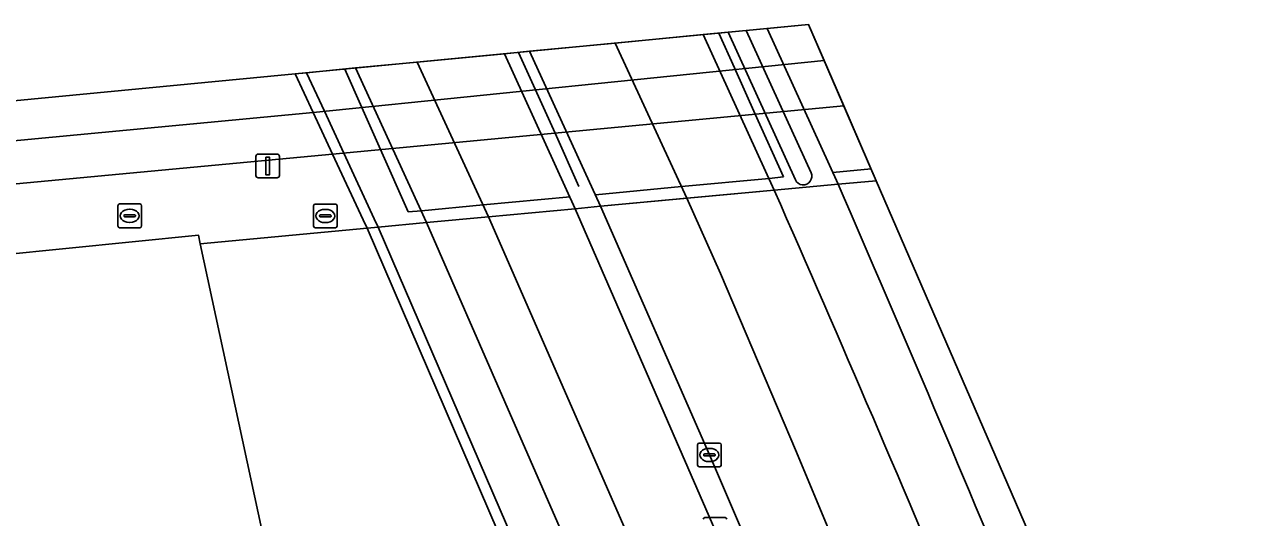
# Model space of a CAD drawing. Extents: x 161772 to 163126, y 383092 to 383917.
# Drawn here: x 163006.7 to 163058.4, y 383895.9 to 383916.7 of the extents above; entities that cross this region are included whole.
import ezdxf

# ---------------------------------------------------------------- set-up
doc = ezdxf.new("R2010")
doc.units = 0
for name, color, linetype in [('IMGEO_Berm_open', 7, 'Continuous'), ('IMGEO_Dek', 7, 'Continuous'), ('IMGEO_Hek', 7, 'Continuous'), ('IMGEO_Kolk', 7, 'Continuous'), ('IMGEO_Lichtmast', 7, 'Continuous'), ('IMGEO_Lijnafwatering', 7, 'Continuous'), ('IMGEO_Loofbos', 7, 'Continuous'), ('IMGEO_Muur', 7, 'Continuous'), ('IMGEO_Pijler', 7, 'Continuous'), ('IMGEO_Rijbaan_lokaal_gesloten', 7, 'Continuous'), ('IMGEO_Rijbaan_regionaal_gesloten', 7, 'Continuous'), ('IMGEO_Rioolput', 7, 'Continuous'), ('IMGEO_Voetpad_open', 7, 'Continuous')]:
    doc.layers.add(name, color=color, linetype=linetype)

msp = doc.modelspace()

# ---------------------------------------------------------------- linework, layer by layer
at = {"layer": 'IMGEO_Berm_open'}
for points in [[(163036.39, 383916.373), (163035.343, 383916.273), (163038.334, 383909.711), (163041.034, 383909.964), (163038.033, 383916.531), (163037.157, 383916.447), (163039.894, 383910.443)], [(163039.231, 383910.141), (163036.39, 383916.373)], [(163028.007, 383915.569), (163026.94, 383915.467), (163029.938, 383908.925), (163030.997, 383909.026), (163028.007, 383915.569)], [(163041.034, 383909.964), (163038.334, 383909.711)], [(163035.602, 383898.53), (163030.997, 383909.026), (163029.938, 383908.925), (163035.835, 383895.391)]]:
    msp.add_lwpolyline(points, dxfattribs=at)
for centre, radius, start, end in [((163039.563, 383910.292), 0.364, 204.4194, 24.5596), ((162035.538, 383472.305), 1096.616, 21.377967, 23.521905), ((162141.215, 383514.005), 980.513, 21.360926, 23.801555), ((162198.773, 383538.336), 911.056, 20.702625, 23.288382)]:
    msp.add_arc(centre, radius, start, end, dxfattribs=at)
at = {"layer": 'IMGEO_Dek'}
msp.add_lwpolyline([(163039.789, 383916.699), (163018.11, 383914.62), (163018.868, 383912.99), (163019.686, 383911.231), (163020.977, 383908.453), (163021.142, 383908.099), (163021.613, 383908.142), (163023.66, 383908.336), (163026.266, 383908.58), (163029.938, 383908.925), (163030.997, 383909.026), (163038.334, 383909.711), (163041.034, 383909.964), (163042.648, 383910.107)], close=True, dxfattribs=at)
at = {"layer": 'IMGEO_Hek'}
for points in [[(163038.334, 383909.711), (163041.034, 383909.964)], [(163041.034, 383909.964), (163042.648, 383910.107)], [(163030.997, 383909.026), (163038.334, 383909.711)], [(163026.266, 383908.58), (163029.938, 383908.925)], [(163029.938, 383908.925), (163030.997, 383909.026)], [(163023.66, 383908.336), (163026.266, 383908.58)], [(163014.091, 383907.444), (163021.142, 383908.099)], [(163021.613, 383908.142), (163021.142, 383908.099)], [(163021.613, 383908.142), (163023.66, 383908.336)]]:
    msp.add_lwpolyline(points, dxfattribs=at)
at = {"layer": 'IMGEO_Kolk'}
for p, q in [((163035.174, 383899.03), (163036.026, 383899.03)), ((163035.099, 383898.104), (163035.099, 383898.956)), ((163035.358, 383898.524), (163035.358, 383898.536)), ((163035.401, 383898.573), (163035.799, 383898.573)), ((163035.587, 383898.81), (163035.612, 383898.81)), ((163035.842, 383898.536), (163035.842, 383898.524)), ((163036.1, 383898.956), (163036.1, 383898.104)), ((163036.026, 383898.03), (163035.174, 383898.03)), ((163035.796, 383898.487), (163035.398, 383898.487)), ((163035.61, 383898.25), (163035.585, 383898.25)), ((163035.41, 383895.891), (163036.262, 383895.891))]:
    msp.add_line(p, q, dxfattribs=at)
for points in [[(163035.174, 383899.03), (163036.026, 383899.03)], [(163035.099, 383898.104), (163035.099, 383898.956)], [(163036.1, 383898.956), (163036.1, 383898.104)], [(163036.026, 383898.03), (163035.174, 383898.03)], [(163035.41, 383895.891), (163036.262, 383895.891)]]:
    msp.add_lwpolyline(points, dxfattribs=at)
for centre, radius, start, end in [((163035.176, 383898.954), 0.0765, 91.552, 178.448), ((163035.176, 383898.954), 0.0765, 91.552, 178.448), ((163036.024, 383898.954), 0.0765, 1.552, 88.448), ((163036.024, 383898.954), 0.0765, 1.552, 88.448), ((163035.398, 383898.533), 0.0403, 85.8775, 175.7526), ((163035.395, 383898.523), 0.0366, 178.938, 274.7102), ((163035.799, 383898.53), 0.043, 264.8664, 352.4533), ((163035.803, 383898.535), 0.0386, 1.7309, 96.639), ((163035.176, 383898.106), 0.0765, 181.552, 268.448), ((163035.176, 383898.106), 0.0765, 181.552, 268.448), ((163036.024, 383898.106), 0.0765, 271.552, 358.448), ((163036.024, 383898.106), 0.0765, 271.552, 358.448), ((163035.412, 383895.815), 0.0765, 91.552, 178.448), ((163035.412, 383895.815), 0.0765, 91.552, 178.448), ((163036.26, 383895.815), 0.0765, 1.552, 88.448), ((163036.26, 383895.815), 0.0765, 1.552, 88.448)]:
    msp.add_arc(centre, radius, start, end, dxfattribs=at)
for centre, major_axis, ratio, start_param, end_param in [((163035.586, 383898.53), (-0.387, 0.002), 0.722429, 4.712389, 7.853982), ((163035.611, 383898.53), (-0.39, 0.002), 0.717154, 1.570796, 4.712389)]:
    msp.add_ellipse(centre, major_axis=major_axis, ratio=ratio, start_param=start_param, end_param=end_param, dxfattribs=at)
at = {"layer": 'IMGEO_Lichtmast'}
for p, q in [((163016.451, 383910.328), (163016.451, 383911.128)), ((163016.451, 383911.128), (163016.451, 383910.328)), ((163016.551, 383911.228), (163017.341, 383911.228)), ((163017.341, 383911.228), (163016.551, 383911.228)), ((163017.441, 383911.128), (163017.441, 383910.328)), ((163017.441, 383910.328), (163017.441, 383911.128)), ((163017.341, 383910.228), (163016.551, 383910.228)), ((163016.551, 383910.228), (163017.341, 383910.228))]:
    msp.add_line(p, q, dxfattribs=at)
msp.add_lwpolyline([(163016.871, 383911.103), (163017.021, 383911.103), (163017.021, 383910.353), (163016.871, 383910.353), (163016.871, 383911.103)], dxfattribs=at)
for centre, start, end in [((163016.551, 383911.128), 90, 180), ((163016.551, 383911.128), 90, 180), ((163017.341, 383911.128), 0, 90), ((163017.341, 383911.128), 360, 90), ((163016.551, 383910.328), 180, 270), ((163016.551, 383910.328), 180, 270), ((163017.341, 383910.328), 270, 0), ((163017.341, 383910.328), 270, 0)]:
    msp.add_arc(centre, 0.1, start, end, dxfattribs=at)
at = {"layer": 'IMGEO_Lijnafwatering'}
for points in [[(163035.996, 383916.335), (163035.996, 383916.335), (163036.657, 383914.867), (163037.538, 383912.91), (163038.73, 383910.264)], [(163027.532, 383915.524), (163027.532, 383915.523), (163028.238, 383913.976), (163029.016, 383912.271), (163029.085, 383912.116), (163030.084, 383909.868)], [(163020.209, 383914.821), (163020.209, 383914.821), (163020.926, 383913.202), (163021.714, 383911.422), (163022.88, 383908.789)], [(163042.431, 383910.606), (163040.819, 383910.457)], [(163038.73, 383910.264), (163038.121, 383910.204), (163034.421, 383909.856), (163030.787, 383909.515)], [(163022.88, 383908.789), (163023.435, 383908.838), (163026.041, 383909.083), (163029.722, 383909.43)]]:
    msp.add_lwpolyline(points, dxfattribs=at)
at = {"layer": 'IMGEO_Loofbos'}
for points in [[(163031.293, 383885.722), (163028.301, 383884.49), (163028.124, 383884.904), (163030.683, 383885.997), (163021.142, 383908.099), (163014.091, 383907.444), (163019.19, 383883.816), (163025.783, 383853.524), (163029.33, 383845.982), (163054.498, 383792.461), (163055.122, 383794.376), (163055.613, 383796.591), (163055.87, 383798.844), (163055.89, 383801.112), (163055.673, 383803.37), (163055.838, 383806.766), (163056.235, 383810.142), (163056.458, 383810.885), (163056.955, 383811.456), (163057.641, 383811.775), (163058.398, 383811.788), (163055.176, 383822.221), (163049.067, 383839.97), (163038.287, 383868.578)], [(162966.082, 383885.891), (162966.488, 383885.942), (162966.03, 383889.308), (162975.595, 383890.208), (163002.777, 383892.764), (163023.091, 383856.517), (163029.33, 383845.982), (163025.783, 383853.524), (163019.19, 383883.816), (163014.091, 383907.444), (163014.029, 383907.801), (163000, 383906.398), (162962.461, 383902.643), (162961.796, 383888.15), (162965.776, 383888.684)]]:
    msp.add_lwpolyline(points, close=True, dxfattribs=at)
at = {"layer": 'IMGEO_Muur'}
for points in [[(163018.582, 383914.665), (163018.11, 383914.62), (163018.868, 383912.99), (163019.686, 383911.231), (163020.977, 383908.453), (163021.142, 383908.099), (163021.613, 383908.142), (163021.448, 383908.497), (163020.157, 383911.275), (163019.34, 383913.035), (163018.582, 383914.665)], [(163021.613, 383908.142), (163021.142, 383908.099), (163030.683, 383885.997), (163028.124, 383884.904), (163028.301, 383884.49), (163031.293, 383885.722)]]:
    msp.add_lwpolyline(points, close=True, dxfattribs=at)
at = {"layer": 'IMGEO_Pijler'}
for points in [[(163037.157, 383916.447), (163036.39, 383916.373), (163039.231, 383910.141)], [(163039.894, 383910.443), (163037.157, 383916.447)]]:
    msp.add_lwpolyline(points, dxfattribs=at)
msp.add_arc((163039.563, 383910.292), 0.364, 204.4194, 24.5596, dxfattribs=at)
at = {"layer": 'IMGEO_Rijbaan_lokaal_gesloten'}
for points in [[(163039.789, 383916.699), (163018.11, 383914.62), (163018.868, 383912.99), (163040.448, 383915.18)], [(163041.279, 383913.262), (163040.448, 383915.18), (163018.868, 383912.99), (163019.686, 383911.231)], [(162959.548, 383905.351), (162960.839, 383905.489), (163000, 383909.379), (163019.686, 383911.231), (163018.868, 383912.99), (162876.655, 383899.531), (162876.87, 383897.585), (162887.333, 383898.552), (162898.145, 383899.565), (162905.573, 383900.285), (162908.257, 383900.545), (162918.149, 383901.525), (162925.222, 383902.199), (162928.757, 383902.533)]]:
    msp.add_lwpolyline(points, close=True, dxfattribs=at)
for points in [[(163023.259, 383915.114), (163020.658, 383914.864), (163023.66, 383908.336), (163026.266, 383908.58), (163023.259, 383915.114)], [(163026.94, 383915.467), (163023.259, 383915.114), (163026.266, 383908.58), (163029.938, 383908.925), (163026.94, 383915.467)], [(163018.11, 383914.62), (162939.758, 383907.106), (162878.376, 383901.219), (162840.215, 383897.073), (162840.409, 383895.593), (162847.736, 383896.389), (162876.655, 383899.531), (163018.868, 383912.99), (163018.11, 383914.62)], [(163035.835, 383895.391), (163029.938, 383908.925), (163026.266, 383908.58), (163035.593, 383887.297), (163056.031, 383834.862), (163062.551, 383814.048), (163069.289, 383789.816), (163071.01, 383775.264), (163073.059, 383750.369), (163083.63, 383703.586), (163083.798, 383702.842)], [(163035.593, 383887.297), (163026.266, 383908.58), (163023.66, 383908.336), (163030.266, 383893.207)]]:
    msp.add_lwpolyline(points, dxfattribs=at)
at = {"layer": 'IMGEO_Rijbaan_regionaal_gesloten'}
for points in [[(163042.647, 383910.108), (163039.789, 383916.699), (163038.033, 383916.531), (163041.034, 383909.964), (163042.647, 383910.108)], [(163035.343, 383916.273), (163031.625, 383915.916), (163034.642, 383909.366), (163038.334, 383909.711), (163035.343, 383916.273)], [(163031.625, 383915.916), (163028.007, 383915.569), (163030.997, 383909.026), (163034.642, 383909.366), (163031.625, 383915.916)], [(163079.516, 383819), (163065.898, 383856.493), (163042.647, 383910.108), (163041.034, 383909.964)], [(163038.334, 383909.711), (163034.642, 383909.366), (163036.068, 383906.193), (163039.277, 383898.648), (163050.7, 383871.257), (163056.906, 383854.555), (163065.468, 383830.358), (163073.852, 383803.761), (163076.462, 383794.331), (163079.886, 383779.448), (163086.428, 383749.788), (163092.524, 383720.917), (163099.604, 383690.323), (163103.558, 383672.69), (163107.513, 383652.796), (163108.607, 383648.077), (163112.717, 383645.377), (163111.58, 383650.385), (163094.708, 383728.452), (163089.909, 383749.894), (163083.229, 383782.478)], [(163034.642, 383909.366), (163030.997, 383909.026), (163035.602, 383898.53)], [(163088.277, 383725.257), (163091.178, 383713.293), (163094.473, 383697.408), (163097.991, 383681.188), (163103.621, 383655.234), (163104.427, 383650.906), (163104.416, 383650.83), (163108.607, 383648.077), (163107.513, 383652.796), (163103.558, 383672.69), (163099.604, 383690.323), (163092.524, 383720.917), (163086.428, 383749.788), (163079.886, 383779.448), (163076.462, 383794.331), (163073.852, 383803.761), (163065.468, 383830.358), (163056.906, 383854.555), (163050.7, 383871.257), (163039.277, 383898.648), (163036.068, 383906.193), (163034.642, 383909.366)]]:
    msp.add_lwpolyline(points, dxfattribs=at)
for centre, radius, start, end in [((162035.538, 383472.305), 1096.616, 21.377967, 23.521905), ((162141.215, 383514.005), 980.513, 21.360926, 23.801555), ((162198.773, 383538.336), 911.056, 20.702625, 23.288382)]:
    msp.add_arc(centre, radius, start, end, dxfattribs=at)
at = {"layer": 'IMGEO_Rioolput'}
for p, q in [((163010.619, 383908.198), (163010.619, 383909.05)), ((163010.694, 383909.124), (163011.546, 383909.124)), ((163011.107, 383908.904), (163011.132, 383908.904)), ((163011.62, 383909.05), (163011.62, 383908.198)), ((163018.88, 383908.192), (163018.88, 383909.044)), ((163018.955, 383909.118), (163019.807, 383909.118)), ((163019.368, 383908.898), (163019.393, 383908.898)), ((163019.881, 383909.044), (163019.881, 383908.192)), ((163010.878, 383908.618), (163010.878, 383908.63)), ((163011.316, 383908.581), (163010.918, 383908.581)), ((163010.921, 383908.667), (163011.319, 383908.667)), ((163011.13, 383908.344), (163011.105, 383908.344)), ((163011.362, 383908.63), (163011.362, 383908.618)), ((163019.139, 383908.612), (163019.139, 383908.624)), ((163019.577, 383908.575), (163019.179, 383908.575)), ((163019.182, 383908.661), (163019.58, 383908.661)), ((163019.391, 383908.338), (163019.366, 383908.338)), ((163019.623, 383908.624), (163019.623, 383908.612)), ((163011.546, 383908.124), (163010.694, 383908.124)), ((163019.807, 383908.118), (163018.955, 383908.118))]:
    msp.add_line(p, q, dxfattribs=at)
for points in [[(163010.619, 383908.198), (163010.619, 383909.05)], [(163010.694, 383909.124), (163011.546, 383909.124)], [(163011.62, 383909.05), (163011.62, 383908.198)], [(163018.88, 383908.192), (163018.88, 383909.044)], [(163018.955, 383909.118), (163019.807, 383909.118)], [(163019.881, 383909.044), (163019.881, 383908.192)], [(163011.546, 383908.124), (163010.694, 383908.124)], [(163019.807, 383908.118), (163018.955, 383908.118)]]:
    msp.add_lwpolyline(points, dxfattribs=at)
for centre, radius, start, end in [((163010.696, 383909.048), 0.0765, 91.552, 178.448), ((163010.696, 383909.048), 0.0765, 91.552, 178.448), ((163011.544, 383909.048), 0.0765, 1.552, 88.448), ((163011.544, 383909.048), 0.0765, 1.552, 88.448), ((163018.957, 383909.042), 0.0765, 91.552, 178.448), ((163018.957, 383909.042), 0.0765, 91.552, 178.448), ((163019.805, 383909.042), 0.0765, 1.552, 88.448), ((163019.805, 383909.042), 0.0765, 1.552, 88.448), ((163010.918, 383908.627), 0.0403, 85.8775, 175.7526), ((163010.915, 383908.617), 0.0366, 178.938, 274.7102), ((163011.319, 383908.624), 0.043, 264.8664, 352.4533), ((163011.323, 383908.629), 0.0386, 1.7309, 96.639), ((163019.179, 383908.621), 0.0403, 85.8775, 175.7526), ((163019.176, 383908.611), 0.0366, 178.938, 274.7102), ((163019.58, 383908.618), 0.043, 264.8664, 352.4533), ((163019.584, 383908.623), 0.0386, 1.7309, 96.639), ((163010.696, 383908.2), 0.0765, 181.552, 268.448), ((163010.696, 383908.2), 0.0765, 181.552, 268.448), ((163011.544, 383908.2), 0.0765, 271.552, 358.448), ((163011.544, 383908.2), 0.0765, 271.552, 358.448), ((163018.957, 383908.194), 0.0765, 181.552, 268.448), ((163018.957, 383908.194), 0.0765, 181.552, 268.448), ((163019.805, 383908.194), 0.0765, 271.552, 358.448), ((163019.805, 383908.194), 0.0765, 271.552, 358.448)]:
    msp.add_arc(centre, radius, start, end, dxfattribs=at)
for centre, major_axis, ratio, start_param, end_param in [((163011.106, 383908.624), (-0.387, 0.002), 0.722429, 4.712389, 7.853982), ((163011.131, 383908.624), (-0.39, 0.002), 0.717154, 1.570796, 4.712389), ((163019.367, 383908.618), (-0.387, 0.002), 0.722429, 4.712389, 7.853982), ((163019.392, 383908.618), (-0.39, 0.002), 0.717154, 1.570796, 4.712389)]:
    msp.add_ellipse(centre, major_axis=major_axis, ratio=ratio, start_param=start_param, end_param=end_param, dxfattribs=at)
at = {"layer": 'IMGEO_Voetpad_open'}
for points in [[(163020.658, 383914.864), (163018.582, 383914.665), (163018.582, 383914.665), (163019.34, 383913.035), (163020.157, 383911.275), (163021.448, 383908.497), (163021.613, 383908.142), (163023.66, 383908.336), (163020.658, 383914.864)], [(163000, 383906.398), (163014.029, 383907.801), (163014.091, 383907.444), (163021.142, 383908.099), (163020.977, 383908.453), (163019.686, 383911.231), (163000, 383909.379), (162960.839, 383905.489), (162959.548, 383905.351)], [(163030.266, 383893.207), (163023.66, 383908.336), (163021.613, 383908.142), (163031.293, 383885.722), (163038.287, 383868.578), (163049.067, 383839.97), (163055.176, 383822.221), (163058.398, 383811.788), (163061.691, 383801.12), (163062.18, 383800.017), (163064.337, 383792.549)]]:
    msp.add_lwpolyline(points, dxfattribs=at)
msp.add_lwpolyline([(163042.648, 383910.107), (163041.279, 383913.262), (163019.686, 383911.231), (163020.977, 383908.453), (163021.142, 383908.099), (163021.613, 383908.142), (163023.66, 383908.336), (163026.266, 383908.58), (163029.938, 383908.925), (163030.997, 383909.026), (163038.334, 383909.711), (163041.034, 383909.964)], close=True, dxfattribs=at)

doc.saveas('drawing.dxf')
